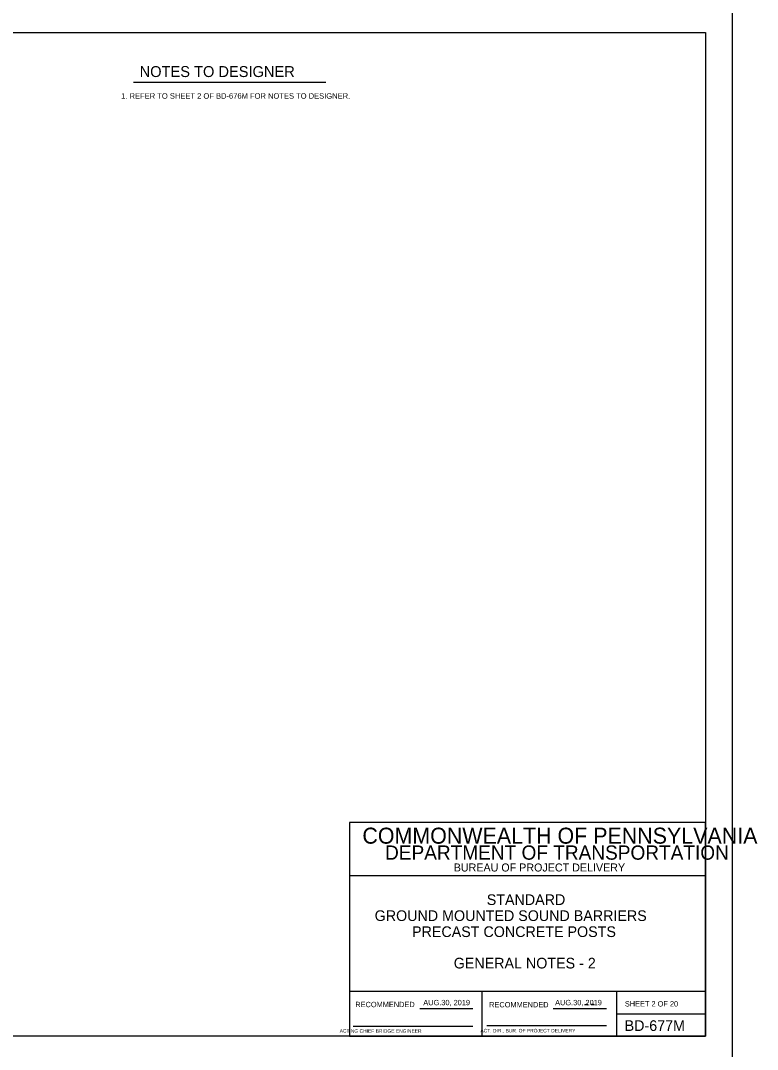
# Model space of a CAD drawing. Extents: x 3351 to 8430, y -3586 to 1457.
# Drawn here: x 5044 to 5458, y 579 to 1157 of the extents above; entities that cross this region are included whole.
import ezdxf

# ---------------------------------------------------------------- set-up
doc = ezdxf.new("R2010")
doc.units = 0
for name, color, linetype in [('1', 7, 'Continuous'), ('2', 7, 'Continuous'), ('60', 7, 'Continuous'), ('PLT-BNDY', 7, 'Continuous')]:
    doc.layers.add(name, color=color, linetype=linetype)

msp = doc.modelspace()

# ---------------------------------------------------------------- linework, layer by layer
at = {"layer": '1'}
msp.add_line((5106.92, 1122.78), (5215.14, 1122.78), dxfattribs=at)
at = {"layer": '2'}
for p, q in [((4642.34, 1150.69), (5428.34, 1150.69)), ((5428.34, 1150.69), (5428.34, 586.69)), ((5428.34, 706.69), (5228.34, 706.69)), ((5228.34, 706.69), (5228.34, 586.69)), ((5428.34, 586.69), (5428.34, 706.69)), ((5428.34, 676.69), (5228.34, 676.69)), ((5428.34, 611.69), (5228.34, 611.69)), ((5302.84, 586.69), (5302.84, 611.69)), ((5378.34, 611.69), (5378.34, 586.69)), ((5267.81, 602.19), (5297.57, 602.19)), ((5342.81, 602.19), (5372.71, 602.19)), ((5378.34, 599.19), (5428.34, 599.19)), ((5230.34, 592.19), (5297.57, 592.19)), ((5305.47, 592.57), (5372.71, 592.57)), ((5428.34, 586.69), (4642.34, 586.69)), ((5228.34, 586.69), (5428.34, 586.69))]:
    msp.add_line(p, q, dxfattribs=at)
at = {"layer": '60'}
for points in [[(5360.53, 604.28), (5361.51, 604.62), (5362.21, 604.29)], [(5364.14, 604.28), (5364.59, 604.66), (5365.42, 604.6), (5365.57, 604.27), (5365.04, 604.3)]]:
    msp.add_lwpolyline(points, close=True, dxfattribs=at)
at = {"layer": 'PLT-BNDY'}
msp.add_lwpolyline([(4602.34, 1165.69), (5443.34, 1165.69), (5443.34, 571.69), (4602.34, 571.69)], close=True, dxfattribs=at)

# ---------------------------------------------------------------- texts
at = {"layer": '1'}
for s, height, p in [('NOTES TO DESIGNER', 6.144, (5110.42, 1125.67)), ('1. REFER TO SHEET 2 OF BD-676M FOR NOTES TO DESIGNER.', 3.072, (5100.06, 1113.5)), ('STANDARD', 6, (5305.48, 660.36)), ('GROUND MOUNTED SOUND BARRIERS', 6, (5242.5, 651.36)), ('PRECAST CONCRETE POSTS', 6, (5263.5, 642.36)), ('GENERAL NOTES - 2', 6, (5286.92, 624.69)), ('SHEET 2 OF 20', 3, (5383.09, 603.32)), ('BD-677M', 6, (5382.97, 589.57))]:
    msp.add_text(s, height=height, dxfattribs=at).set_placement(p)
at = {"layer": '2'}
for s, height, p in [('COMMONWEALTH OF PENNSYLVANIA', 9, (5235.59, 694.82)), ('DEPARTMENT OF TRANSPORTATION', 8.0002, (5248.34, 685.82)), ('BUREAU OF PROJECT DELIVERY', 4.5, (5286.93, 679.19)), ('AUG.30, 2019', 3, (5269.82, 604.03)), ('AUG.30, 2019', 3, (5343.91, 604.03)), ('       ACTING CHIEF BRIDGE ENGINEER', 2.0002, (5217.43, 588.57)), ('   ACT. DIR., BUR. OF PROJECT DELIVERY', 2.0002, (5299.61, 588.75))]:
    msp.add_text(s, height=height, dxfattribs=at).set_placement(p)
for p in [(5231.61, 602.94), (5306.83, 602.82)]:
    msp.add_text('RECOMMENDED', height=3, rotation=360, dxfattribs=at).set_placement(p)

doc.saveas('drawing.dxf')
